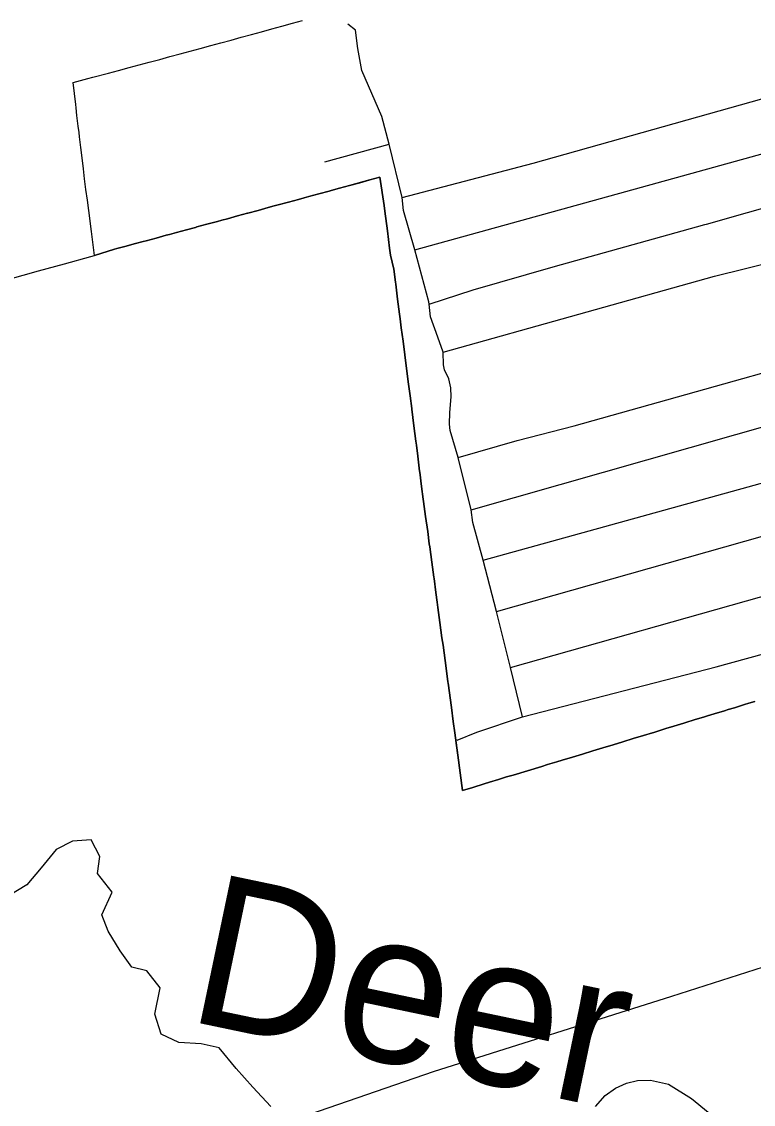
# Model space of a CAD drawing. Extents: x 114604 to 551442, y 316898 to 567001.
# Drawn here: x 165392 to 167817, y 456053 to 459640 of the extents above; entities that cross this region are included whole.
import ezdxf

# ---------------------------------------------------------------- set-up
doc = ezdxf.new("R2010")
doc.units = 0
for name, color, linetype in [('GE_P_Alignment_100_Cardinal_Points', 7, 'Continuous'), ('GE_P_Alignment_100_Stations', 7, 'Continuous'), ('GE_P_Alignment_500_Bearings', 7, 'Continuous'), ('PM_P_Cells', 7, 'Continuous'), ('PM_P_Stop_Line', 7, 'Continuous')]:
    doc.layers.add(name, color=color, linetype=linetype)

msp = doc.modelspace()

# ---------------------------------------------------------------- linework, layer by layer
at = {"layer": 'GE_P_Alignment_100_Cardinal_Points'}
for p, q in [((166397.6, 459176), (166610, 459234.2)), ((167012.8, 457499.8), (167888.8, 457747.6))]:
    msp.add_line(p, q, dxfattribs=at)
for points in [[(166789, 458545.6), (166771.3, 458595.1), (166747.4, 458662.4), (166742.4, 458704.6), (166741.5, 458712), (166694.8, 458883.9), (166658.1, 459014.5), (166653.6, 459057.2), (166610, 459234.2), (166586.3, 459326.1), (166519.8, 459478.2), (166506.8, 459551.2), (166498.6, 459611.9), (166473.4, 459632.5)], [(166694.8, 458883.9), (167634.1, 459143.4), (168233.1, 459309.3), (168241.9, 459311.7), (169285.1, 459584.6)], [(166653.6, 459057.2), (167088, 459171.5), (168065.2, 459446.9), (168187.6, 459488.1), (168198, 459490.6)], [(167661.3, 458969.2), (168213, 459125.8), (168275.3, 459138.1), (168726.4, 459260.2), (169309.4, 459413)], [(166789, 458545.6), (167688.6, 458796.7), (168322.4, 458954.2), (168726.7, 459077.9)], [(166742.4, 458704.6), (166888.6, 458751.6), (167153.9, 458828.3), (167656.1, 458967.7), (167661.3, 458969.2)], [(166838.9, 458195.6), (167034.5, 458252.8), (167222.8, 458300.6), (168404.3, 458632.6), (168424.9, 458638.2)], [(167051.8, 457336.9), (167012.8, 457499.8), (166966.5, 457685.3), (166921.5, 457856.2), (166887.7, 457981.1), (166882.4, 458023.1), (166838.9, 458195.6), (166812.3, 458285.6), (166810.2, 458307), (166811.8, 458345.1), (166816.1, 458397.1), (166814.9, 458426.9), (166808.2, 458456.5), (166793.2, 458486.2), (166790.3, 458502.9), (166789, 458545.6)], [(166921.5, 457856.2), (167871.2, 458119), (168494, 458294.5), (169141.9, 458460), (169425.1, 458527.2)], [(166882.4, 458023.1), (167902.1, 458313.1), (168181.6, 458392.7), (168448.5, 458464.7), (168459, 458467.5)], [(166966.5, 457685.3), (167913.7, 457954.6), (168545.7, 458118.1)], [(166835.5, 457259.7), (166901, 457286), (167051.8, 457336.9), (167693.4, 457502.7), (168627.7, 457758.9)], [(167294.5, 456045.6), (167326, 456082.1), (167359.8, 456106.2), (167397.1, 456123.5), (167433.3, 456131.7), (167476.4, 456133.1), (167535.5, 456119.9), (167611.8, 456071.7), (167667.7, 456026.7)]]:
    msp.add_lwpolyline(points, dxfattribs=at)
at = {"layer": 'GE_P_Alignment_100_Stations'}
for points in [[(167821.9, 457387.7), (167802.4, 457381.8), (167788.2, 457377.4), (167754.9, 457367.2), (167733.7, 457360.7), (167721.1, 457356.9), (167687.5, 457346.7), (167664.7, 457339.7), (167655, 457336.7), (167621.1, 457326.4), (167593.4, 457317.9), (167586.9, 457315.9), (167553.5, 457305.7), (167527, 457297.7), (167486.9, 457285.4), (167483, 457284.3), (167453.2, 457275.2), (167419.3, 457264.8), (167385.1, 457254.4), (167352.3, 457244.4), (167318.7, 457234.2), (167285.1, 457224), (167250.9, 457213.6), (167217.8, 457203.6), (167183.8, 457193.3), (167166.1, 457187.9), (167150.5, 457183.2), (167134.7, 457178.4), (167116.2, 457172.8), (167068.3, 457158.2), (167020.9, 457143.7), (166999.6, 457137.5), (166972.8, 457129), (166943, 457119.9), (166924.8, 457114.3), (166887.7, 457103), (166853.5, 457092.9), (166837.8, 457209.8), (166832.5, 457249.2), (166830, 457267.8), (166827.9, 457284), (166822.7, 457321.3), (166816.4, 457367.8), (166805.5, 457447.9), (166804.9, 457452.7), (166798.8, 457498.6), (166792, 457548.9), (166788.7, 457573.8), (166785.3, 457599), (166778.7, 457648.9), (166771.9, 457699), (166769.5, 457716.4), (166765.2, 457749.2), (166759.1, 457794.7), (166758.4, 457799.9), (166751.7, 457849), (166744.7, 457900.4), (166743.3, 457910.2), (166737.9, 457950.6), (166731, 458000.7), (166724.3, 458050.7), (166723.2, 458058.6), (166717.4, 458100.4), (166711.4, 458147.8), (166711.2, 458150.4), (166704.9, 458200.8), (166700.4, 458237.2), (166698.8, 458249.9), (166692.5, 458300.7), (166685.3, 458356.6), (166685, 458358.4), (166679.6, 458400.7), (166673.7, 458446.7), (166668.9, 458483.3), (166667.9, 458491.3), (166662, 458536.3), (166656.2, 458581.7), (166650.5, 458626.3), (166646.7, 458655.8), (166644.7, 458671.2), (166638.3, 458721), (166631.9, 458770.4), (166631, 458777), (166625.7, 458820), (166615, 458866.7), (166611.9, 458889.7), (166604.4, 458946.8), (166596.1, 459011.9), (166593.6, 459031.5), (166579.8, 459124.7), (166546.6, 459115.7), (166478.9, 459097.3), (166445.7, 459088.3), (166417.9, 459080.8), (166411.1, 459078.9), (166377.7, 459069.8), (166344.4, 459060.8), (166328.8, 459056.6), (166309.8, 459051.4), (166276.5, 459042.4), (166242.1, 459033), (166229.5, 459029.6), (166209.4, 459024.1), (166175.8, 459015), (166142.5, 459006), (166140.9, 459005.5), (166107.9, 458996.5), (166074.1, 458987.3), (166056, 458982.4), (166040.9, 458978.3), (166006.6, 458969), (165973.1, 458959.9), (165968.8, 458958.7), (165938.8, 458950.7), (165905.9, 458941.8), (165882.3, 458935.4), (165871.6, 458932.5), (165837.7, 458923.3), (165804.8, 458914.5), (165795.2, 458911.9), (165769.7, 458905), (165734.2, 458895.4), (165708.4, 458888.5), (165699.8, 458886.2), (165634.3, 458865.6), (165623.9, 458945.2), (165621.7, 458961.1), (165619.2, 458980), (165610.3, 459048.4), (165605.6, 459083.9), (165600.9, 459119.4), (165597.4, 459153.1), (165593, 459188.7), (165588.7, 459223.7), (165584.4, 459258.9), (165582.6, 459273.4), (165580, 459294.2), (165575.8, 459329), (165572.8, 459354.2), (165571.5, 459365.4), (165562.7, 459438.3), (165611.6, 459451.4), (165628.3, 459455.9), (165680.6, 459469.9), (165713.6, 459478.7), (165748.6, 459488), (165782, 459497), (165815.3, 459505.9), (165850, 459515.3), (165884, 459524.5), (165917.5, 459533.5), (165951.2, 459542.7), (165984.2, 459551.6), (166019.2, 459561.1), (166052.3, 459570.1), (166086.9, 459579.4), (166120.3, 459588.5), (166154.6, 459597.8), (166187.3, 459606.8), (166221.1, 459616.1), (166254.8, 459625.4), (166289.6, 459635), (166322.7, 459644.1)], [(165346.7, 458786.2), (165448.3, 458814.3), (165535, 458838.3), (165621.7, 458862.3), (165634.3, 458865.6), (165699.8, 458886.2), (165708.4, 458888.5), (165734.2, 458895.4), (165769.7, 458905), (165795.2, 458911.9), (165804.8, 458914.5), (165837.7, 458923.3), (165871.6, 458932.5), (165882.3, 458935.4), (165905.9, 458941.8), (165938.8, 458950.7), (165968.8, 458958.7), (165973.1, 458959.9), (166006.6, 458969), (166040.9, 458978.3), (166056, 458982.4), (166074.1, 458987.3), (166107.9, 458996.5), (166140.9, 459005.5), (166142.5, 459006), (166175.8, 459015), (166209.4, 459024.1), (166229.5, 459029.6), (166242.1, 459033), (166276.5, 459042.4), (166309.8, 459051.4), (166328.8, 459056.6), (166344.4, 459060.8), (166377.7, 459069.8), (166411.1, 459078.9), (166417.9, 459080.8), (166445.7, 459088.3), (166478.9, 459097.3), (166512.9, 459106.6), (166546.6, 459115.7), (166579.8, 459124.7), (166593.6, 459031.5), (166596.1, 459011.9), (166604.4, 458946.8), (166611.9, 458889.7), (166615, 458866.7), (166625.7, 458820), (166631, 458777), (166631.9, 458770.4), (166638.3, 458721), (166644.7, 458671.2), (166646.7, 458655.8), (166650.5, 458626.3), (166656.2, 458581.7), (166662, 458536.3), (166667.9, 458491.3), (166668.9, 458483.3), (166673.7, 458446.7), (166679.6, 458400.7), (166685, 458358.4), (166685.3, 458356.6), (166692.5, 458300.7), (166698.8, 458249.9), (166700.4, 458237.2), (166704.9, 458200.8), (166711.2, 458150.4), (166711.4, 458147.8), (166717.4, 458100.4), (166723.2, 458058.6), (166724.3, 458050.7), (166731, 458000.7), (166737.9, 457950.6), (166743.3, 457910.2), (166744.7, 457900.4), (166751.7, 457849), (166758.4, 457799.9), (166759.1, 457794.7), (166765.2, 457749.2), (166769.5, 457716.4), (166771.9, 457699), (166778.7, 457648.9), (166785.3, 457599), (166788.7, 457573.8), (166792, 457548.9), (166798.8, 457498.6), (166804.9, 457452.7), (166805.5, 457447.9), (166816.4, 457367.8), (166822.7, 457321.3), (166827.9, 457284), (166830, 457267.8), (166837.8, 457209.8), (166853.5, 457092.9), (166887.7, 457103), (166924.8, 457114.3), (166943, 457119.9), (166972.8, 457129), (166999.6, 457137.5), (167020.9, 457143.7), (167068.3, 457158.2), (167116.2, 457172.8), (167134.7, 457178.4), (167150.5, 457183.2), (167166.1, 457187.9), (167183.8, 457193.3), (167217.8, 457203.6), (167250.9, 457213.6), (167285.1, 457224), (167318.7, 457234.2), (167352.3, 457244.4), (167385.1, 457254.4), (167419.3, 457264.8), (167453.2, 457275.2), (167483, 457284.3), (167486.9, 457285.4), (167519.9, 457295.5), (167527, 457297.7), (167553.5, 457305.7), (167586.9, 457315.9), (167593.4, 457317.9), (167621.1, 457326.4), (167655, 457336.7), (167664.7, 457339.7), (167687.5, 457346.7), (167721.1, 457356.9), (167733.7, 457360.7), (167754.9, 457367.2), (167788.2, 457377.4), (167802.4, 457381.8), (167821.9, 457387.7)]]:
    msp.add_lwpolyline(points, dxfattribs=at)
at = {"layer": 'GE_P_Alignment_500_Bearings'}
msp.add_lwpolyline([(163365.7, 455080.7), (163413.9, 455096.2), (163482, 455129.3), (163574.1, 455203.6), (163630.2, 455245.9), (163679.2, 455282.7), (163739, 455316), (163820.8, 455342), (164189.3, 455453.5), (164337.5, 455491.3), (164592.1, 455569.8), (164835.9, 455640.9), (165108.8, 455726.2), (165371, 455790.7), (165562.8, 455787.1), (166126.4, 455944), (166757, 456161.8), (167547.5, 456411.4), (168209.7, 456622.9), (168892.8, 456835.9)], dxfattribs=at)
at = {"layer": 'PM_P_Cells'}
for points in [[(166218.5, 456046), (166158.1, 456109.9), (166103.7, 456171.8), (166047.3, 456239.7), (165987.1, 456253.5), (165912.9, 456257.2), (165854.7, 456285), (165834.3, 456351.1), (165852, 456439.4), (165807.6, 456495.4), (165757.4, 456507.2), (165719.1, 456561.1), (165678.7, 456627.1), (165658.4, 456681.2), (165692.2, 456755.5), (165643.8, 456817.4), (165651.6, 456873.6), (165623.3, 456929.6), (165561.1, 456925.3), (165507.1, 456897)], [(165507.1, 456897), (165457.3, 456836.7), (165409.4, 456780.3), (165353.5, 456746)]]:
    msp.add_lwpolyline(points, dxfattribs=at)

# ---------------------------------------------------------------- texts
at = {"layer": 'PM_P_Stop_Line'}
msp.add_text('Deer', height=500, rotation=348.1831, dxfattribs=at).set_placement((165930.7, 456332.4))

doc.saveas('drawing.dxf')
